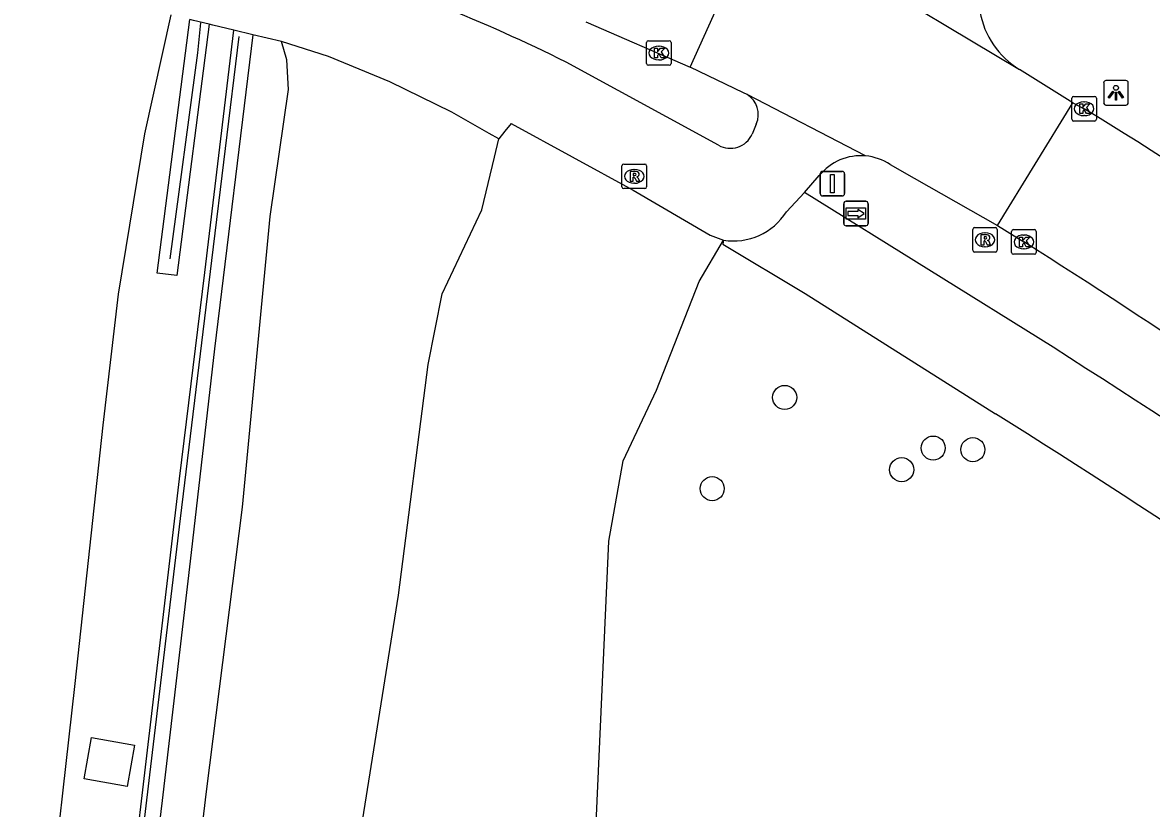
# Model space of a CAD drawing. Extents: x 157466 to 158888, y 383063 to 384677.
# Drawn here: x 157792.58 to 157838.49, y 383608.45 to 383640.4 of the extents above; entities that cross this region are included whole.
import ezdxf

# ---------------------------------------------------------------- set-up
doc = ezdxf.new("R2010")
doc.units = 0
for name, color, linetype in [('IMGEO_Berm_groen', 7, 'Continuous'), ('IMGEO_Boom', 7, 'Continuous'), ('IMGEO_Fietspad_gesloten', 7, 'Continuous'), ('IMGEO_Geluidsscherm', 7, 'Continuous'), ('IMGEO_Groenvoorziening', 7, 'Continuous'), ('IMGEO_Kolk', 7, 'Continuous'), ('IMGEO_Lichtpunt', 7, 'Continuous'), ('IMGEO_Muur', 7, 'Continuous'), ('IMGEO_Rijbaan_autoweg', 7, 'Continuous'), ('IMGEO_Rijbaan_lokaal_gesloten', 7, 'Continuous'), ('IMGEO_Rioolput', 7, 'Continuous'), ('IMGEO_Verkeersbordpaal', 7, 'Continuous'), ('IMGEO_Voetpad_open', 7, 'Continuous'), ('IMGEO_Wegwijzer', 7, 'Continuous')]:
    doc.layers.add(name, color=color, linetype=linetype)

msp = doc.modelspace()

# ---------------------------------------------------------------- linework, layer by layer
at = {"layer": 'IMGEO_Berm_groen'}
for points in [[(157801.177, 383640.093), (157800.327, 383640.297), (157800.167, 383640.336)], [(157798.323, 383594.761), (157798.733, 383595.478), (157798.803, 383598.572), (157800.064, 383609.134), (157801.524, 383620.699), (157802.654, 383632.51), (157803.402, 383637.675), (157803.33, 383638.89), (157803.108, 383639.628)], [(157803.108, 383639.628), (157801.952, 383639.907)], [(157811.948, 383635.679), (157811.557, 383635.884), (157810.045, 383636.763), (157807.517, 383637.987), (157805.025, 383639.017), (157803.108, 383639.628)], [(157804.505, 383594.003), (157805.81, 383604.2), (157807.866, 383617.12), (157809.085, 383626.501), (157809.652, 383629.373), (157811.265, 383632.792), (157811.771, 383634.93), (157811.948, 383635.679)], [(157795.381, 383611.324), (157797.13, 383611.016), (157796.836, 383609.342), (157795.087, 383609.65), (157795.381, 383611.324)]]:
    msp.add_lwpolyline(points, dxfattribs=at)
at = {"layer": 'IMGEO_Boom'}
for centre in [(157823.577, 383625.158), (157829.618, 383623.1), (157831.23, 383623.034), (157828.336, 383622.22), (157820.629, 383621.448)]:
    msp.add_circle(centre, 0.489, dxfattribs=at)
at = {"layer": 'IMGEO_Fietspad_gesloten'}
for points in [[(157820.886, 383635.411), (157814.694, 383638.786)], [(157812.459, 383636.293), (157817.421, 383633.579), (157820.554, 383631.75), (157821.084, 383631.55)], [(157822.421, 383636.273), (157822.255, 383635.864)], [(157824.38, 383633.493), (157824.985, 383634.176)], [(157823.654, 383632.706), (157824.38, 383633.493)]]:
    msp.add_lwpolyline(points, dxfattribs=at)
for centre, radius, start, end in [((157834.928, 383641.446), 3.462, 141.5874, 238.5438), ((157785.434, 383580.387), 65.319, 63.38731, 73.19283), ((157821.56, 383636.664), 0.946, 335.5785, 58.9883), ((157821.363, 383636.264), 0.977, 240.7766, 335.842), ((157826.673, 383632.824), 2.163, 84.8296, 141.3103), ((157821.483, 383634.098), 2.579, 261.1012, 327.3357)]:
    msp.add_arc(centre, radius, start, end, dxfattribs=at)
at = {"layer": 'IMGEO_Geluidsscherm'}
for points in [[(157799.821, 383640.389), (157799.699, 383639.174), (157798.567, 383630.795)], [(157792.584, 383566.544), (157793.018, 383570.227), (157794.249, 383580.601), (157795.498, 383591.014), (157796.541, 383599.479), (157797.755, 383609.815), (157799.012, 383620.237), (157800.285, 383630.725), (157801.393, 383639.839)]]:
    msp.add_lwpolyline(points, dxfattribs=at)
at = {"layer": 'IMGEO_Groenvoorziening'}
for points in [[(157812.459, 383636.293), (157812.197, 383635.978), (157811.948, 383635.679)], [(157793.514, 383406.385), (157809.326, 383538.405), (157811.753, 383563.614), (157812.32, 383569.694), (157813.693, 383576.98), (157815.217, 383583.701), (157815.674, 383592.209), (157815.696, 383603.023), (157816.422, 383619.316), (157817.015, 383622.58), (157818.369, 383625.459), (157820.105, 383629.875), (157821.084, 383631.55)]]:
    msp.add_lwpolyline(points, dxfattribs=at)
at = {"layer": 'IMGEO_Kolk'}
for p, q in [((157817.959, 383638.736), (157817.959, 383639.588)), ((157818.034, 383639.662), (157818.886, 383639.662)), ((157818.96, 383639.588), (157818.96, 383638.736)), ((157818.447, 383639.442), (157818.472, 383639.442)), ((157818.886, 383638.662), (157818.034, 383638.662)), ((157818.47, 383638.882), (157818.445, 383638.882)), ((157835.254, 383636.471), (157835.254, 383637.323)), ((157835.329, 383637.397), (157836.181, 383637.397)), ((157836.255, 383637.323), (157836.255, 383636.471)), ((157835.742, 383637.177), (157835.767, 383637.177)), ((157836.181, 383636.397), (157835.329, 383636.397)), ((157835.765, 383636.617), (157835.74, 383636.617)), ((157832.806, 383631.054), (157832.806, 383631.906)), ((157832.881, 383631.98), (157833.733, 383631.98)), ((157833.294, 383631.76), (157833.319, 383631.76)), ((157833.807, 383631.906), (157833.807, 383631.054)), ((157833.733, 383630.98), (157832.881, 383630.98)), ((157833.317, 383631.2), (157833.292, 383631.2))]:
    msp.add_line(p, q, dxfattribs=at)
for points in [[(157817.959, 383638.736), (157817.959, 383639.588)], [(157818.034, 383639.662), (157818.886, 383639.662)], [(157818.96, 383639.588), (157818.96, 383638.736)], [(157818.28, 383639.362), (157818.403, 383639.362), (157818.403, 383639.211), (157818.533, 383639.362), (157818.697, 383639.362), (157818.551, 383639.211), (157818.704, 383638.962), (157818.552, 383638.962), (157818.467, 383639.126), (157818.403, 383639.059), (157818.403, 383638.962), (157818.28, 383638.962), (157818.28, 383639.362)], [(157818.886, 383638.662), (157818.034, 383638.662)], [(157835.254, 383636.471), (157835.254, 383637.323)], [(157835.329, 383637.397), (157836.181, 383637.397)], [(157836.255, 383637.323), (157836.255, 383636.471)], [(157835.575, 383637.097), (157835.698, 383637.097), (157835.698, 383636.946), (157835.828, 383637.097), (157835.992, 383637.097), (157835.846, 383636.946), (157835.999, 383636.697), (157835.847, 383636.697), (157835.762, 383636.861), (157835.698, 383636.794), (157835.698, 383636.697), (157835.575, 383636.697), (157835.575, 383637.097)], [(157836.181, 383636.397), (157835.329, 383636.397)], [(157832.806, 383631.054), (157832.806, 383631.906)], [(157832.881, 383631.98), (157833.733, 383631.98)], [(157833.127, 383631.68), (157833.25, 383631.68), (157833.25, 383631.529), (157833.38, 383631.68), (157833.544, 383631.68), (157833.398, 383631.529), (157833.551, 383631.28), (157833.399, 383631.28), (157833.314, 383631.444), (157833.25, 383631.377), (157833.25, 383631.28), (157833.127, 383631.28), (157833.127, 383631.68)], [(157833.807, 383631.906), (157833.807, 383631.054)], [(157833.733, 383630.98), (157832.881, 383630.98)]]:
    msp.add_lwpolyline(points, dxfattribs=at)
for centre, start, end in [((157818.036, 383639.586), 91.552, 178.448), ((157818.036, 383639.586), 91.552, 178.448), ((157818.884, 383639.586), 1.552, 88.448), ((157818.884, 383639.586), 1.552, 88.448), ((157818.036, 383638.738), 181.552, 268.448), ((157818.036, 383638.738), 181.552, 268.448), ((157818.884, 383638.738), 271.552, 358.448), ((157818.884, 383638.738), 271.552, 358.448), ((157835.331, 383637.321), 91.552, 178.448), ((157835.331, 383637.321), 91.552, 178.448), ((157836.179, 383637.321), 1.552, 88.448), ((157836.179, 383637.321), 1.552, 88.448), ((157835.331, 383636.473), 181.552, 268.448), ((157835.331, 383636.473), 181.552, 268.448), ((157836.179, 383636.473), 271.552, 358.448), ((157836.179, 383636.473), 271.552, 358.448), ((157832.883, 383631.904), 91.552, 178.448), ((157832.883, 383631.904), 91.552, 178.448), ((157833.731, 383631.904), 1.552, 88.448), ((157833.731, 383631.904), 1.552, 88.448), ((157832.883, 383631.056), 181.552, 268.448), ((157832.883, 383631.056), 181.552, 268.448), ((157833.731, 383631.056), 271.552, 358.448), ((157833.731, 383631.056), 271.552, 358.448)]:
    msp.add_arc(centre, 0.0765, start, end, dxfattribs=at)
for centre, major_axis, ratio, start_param, end_param in [((157818.446, 383639.162), (-0.387, 0.002), 0.722429, 4.712389, 7.853982), ((157818.471, 383639.162), (-0.39, 0.002), 0.717154, 1.570796, 4.712389), ((157835.741, 383636.897), (-0.387, 0.002), 0.722429, 4.712389, 7.853982), ((157835.766, 383636.897), (-0.39, 0.002), 0.717154, 1.570796, 4.712389), ((157833.293, 383631.48), (-0.387, 0.002), 0.722429, 4.712389, 7.853982), ((157833.318, 383631.48), (-0.39, 0.002), 0.717154, 1.570796, 4.712389)]:
    msp.add_ellipse(centre, major_axis=major_axis, ratio=ratio, start_param=start_param, end_param=end_param, dxfattribs=at)
at = {"layer": 'IMGEO_Lichtpunt'}
for p, q in [((157836.551, 383637.949), (157836.551, 383637.142)), ((157836.551, 383637.949), (157836.551, 383637.142)), ((157837.453, 383638.044), (157836.645, 383638.044)), ((157837.453, 383638.044), (157836.645, 383638.044)), ((157837.547, 383637.142), (157837.547, 383637.949)), ((157837.547, 383637.142), (157837.547, 383637.949)), ((157836.645, 383637.048), (157837.453, 383637.048)), ((157836.645, 383637.048), (157837.453, 383637.048))]:
    msp.add_line(p, q, dxfattribs=at)
for points in [[(157836.925, 383637.613), (157836.964, 383637.585), (157836.776, 383637.323), (157836.738, 383637.35), (157836.925, 383637.613)], [(157837.027, 383637.565), (157837.074, 383637.565), (157837.074, 383637.243), (157837.027, 383637.243), (157837.027, 383637.565)], [(157837.137, 383637.585), (157837.175, 383637.612), (157837.362, 383637.35), (157837.323, 383637.322), (157837.137, 383637.585)]]:
    msp.add_lwpolyline(points, dxfattribs=at)
msp.add_circle((157837.05, 383637.747), 0.0994, dxfattribs=at)
for centre, start, end in [((157836.645, 383637.949), 90, 180), ((157836.645, 383637.949), 90, 180), ((157837.453, 383637.949), 0, 90), ((157837.453, 383637.949), 0, 90), ((157836.645, 383637.142), 180, 270), ((157836.645, 383637.142), 180, 270), ((157837.453, 383637.142), 270, 0), ((157837.453, 383637.142), 270, 360)]:
    msp.add_arc(centre, 0.0946, start, end, dxfattribs=at)
at = {"layer": 'IMGEO_Muur'}
for points in [[(157800.167, 383640.336), (157798.853, 383630.112), (157798.06, 383630.214), (157799.385, 383640.524)], [(157800.167, 383640.336), (157799.53, 383640.489), (157799.385, 383640.524)], [(157795.987, 383596.836), (157796.801, 383603.454), (157797.919, 383612.999), (157798.964, 383621.848), (157799.992, 383630.237), (157801.177, 383640.093)], [(157801.952, 383639.907), (157801.177, 383640.093)], [(157801.952, 383639.907), (157800.395, 383627.139), (157799.397, 383618.499), (157798.259, 383608.775), (157797.181, 383599.821), (157796.784, 383596.762)]]:
    msp.add_lwpolyline(points, dxfattribs=at)
at = {"layer": 'IMGEO_Rijbaan_autoweg'}
msp.add_lwpolyline([(157798.612, 383640.71), (157797.545, 383635.88), (157796.472, 383629.362), (157795.844, 383624.025), (157794.713, 383613.524), (157793.578, 383603.524), (157792.814, 383597.274)], dxfattribs=at)
at = {"layer": 'IMGEO_Rijbaan_lokaal_gesloten'}
for points in [[(157819.734, 383638.593), (157822.139, 383643.917)], [(157826.23, 383642.626), (157833.121, 383638.493)], [(157815.492, 383640.43), (157819.734, 383638.593)], [(157822.047, 383637.475), (157821.904, 383637.546), (157819.734, 383638.593)], [(157835.303, 383637.133), (157833.121, 383638.493)], [(157826.868, 383634.978), (157822.047, 383637.475)], [(157832.239, 383632.153), (157835.303, 383637.133)], [(157835.303, 383637.133), (157835.755, 383636.897)], [(157827.871, 383634.625), (157828.844, 383634.074), (157832.239, 383632.153)], [(157832.239, 383632.153), (157833.307, 383631.48)]]:
    msp.add_lwpolyline(points, dxfattribs=at)
for centre, radius, start, end in [((157712.787, 383436.169), 235.399, 53.51661, 58.50793), ((157826.671, 383632.816), 2.171, 56.4379, 84.7836), ((157687.059, 383399.465), 274.262, 53.70057, 57.77511)]:
    msp.add_arc(centre, radius, start, end, dxfattribs=at)
at = {"layer": 'IMGEO_Rioolput'}
for p, q in [((157816.96, 383633.721), (157816.96, 383634.573)), ((157817.035, 383634.647), (157817.887, 383634.647)), ((157817.448, 383634.427), (157817.473, 383634.427)), ((157817.961, 383634.573), (157817.961, 383633.721)), ((157817.887, 383633.647), (157817.035, 383633.647)), ((157817.471, 383633.867), (157817.446, 383633.867)), ((157831.224, 383631.14), (157831.224, 383631.992)), ((157831.299, 383632.066), (157832.151, 383632.066)), ((157831.712, 383631.846), (157831.737, 383631.846)), ((157832.225, 383631.992), (157832.225, 383631.14)), ((157831.735, 383631.286), (157831.71, 383631.286)), ((157832.151, 383631.066), (157831.299, 383631.066))]:
    msp.add_line(p, q, dxfattribs=at)
for points in [[(157816.96, 383633.721), (157816.96, 383634.573)], [(157817.035, 383634.647), (157817.887, 383634.647)], [(157817.961, 383634.573), (157817.961, 383633.721)], [(157817.549, 383634.345), (157817.297, 383634.347), (157817.297, 383633.947)], [(157817.297, 383633.947), (157817.421, 383633.947), (157817.421, 383634.109), (157817.432, 383634.109)], [(157817.475, 383634.266), (157817.421, 383634.266), (157817.421, 383634.185)], [(157817.421, 383634.185), (157817.473, 383634.185)], [(157817.479, 383634.08), (157817.55, 383633.947), (157817.69, 383633.947), (157817.625, 383634.073)], [(157817.887, 383633.647), (157817.035, 383633.647)], [(157831.224, 383631.14), (157831.224, 383631.992)], [(157831.299, 383632.066), (157832.151, 383632.066)], [(157831.813, 383631.764), (157831.561, 383631.766), (157831.561, 383631.366)], [(157831.739, 383631.685), (157831.685, 383631.685), (157831.685, 383631.604)], [(157832.225, 383631.992), (157832.225, 383631.14)], [(157831.561, 383631.366), (157831.685, 383631.366), (157831.685, 383631.528), (157831.696, 383631.528)], [(157831.685, 383631.604), (157831.737, 383631.604)], [(157831.743, 383631.499), (157831.814, 383631.366), (157831.954, 383631.366), (157831.889, 383631.492)], [(157832.151, 383631.066), (157831.299, 383631.066)]]:
    msp.add_lwpolyline(points, dxfattribs=at)
for centre, radius, start, end in [((157817.037, 383634.571), 0.0765, 91.552, 178.448), ((157817.037, 383634.571), 0.0765, 91.552, 178.448), ((157817.885, 383634.571), 0.0765, 1.552, 88.448), ((157817.885, 383634.571), 0.0765, 1.552, 88.448), ((157817.431, 383634.056), 0.0533, 26.0293, 88.6989), ((157817.457, 383634.374), 0.19, 274.7715, 282.9687), ((157817.481, 383634.17), 0.0964, 77.0061, 93.1865), ((157817.495, 383634.227), 0.0378, 276.6634, 79.6772), ((157817.548, 383634.235), 0.109, 350.3612, 89.416), ((157817.546, 383634.235), 0.112, 277.5842, 350.9817), ((157817.53, 383634.02), 0.108, 29.5134, 73.7905), ((157817.037, 383633.723), 0.0765, 181.552, 268.448), ((157817.037, 383633.723), 0.0765, 181.552, 268.448), ((157817.885, 383633.723), 0.0765, 271.552, 358.448), ((157817.885, 383633.723), 0.0765, 271.552, 358.448), ((157831.301, 383631.99), 0.0765, 91.552, 178.448), ((157831.301, 383631.99), 0.0765, 91.552, 178.448), ((157831.745, 383631.589), 0.0964, 77.0061, 93.1865), ((157831.759, 383631.646), 0.0378, 276.6634, 79.6772), ((157831.812, 383631.654), 0.109, 350.3612, 89.416), ((157832.149, 383631.99), 0.0765, 1.552, 88.448), ((157832.149, 383631.99), 0.0765, 1.552, 88.448), ((157831.695, 383631.475), 0.0533, 26.0293, 88.6989), ((157831.721, 383631.793), 0.19, 274.7715, 282.9687), ((157831.81, 383631.654), 0.112, 277.5842, 350.9817), ((157831.794, 383631.439), 0.108, 29.5134, 73.7905), ((157831.301, 383631.142), 0.0765, 181.552, 268.448), ((157831.301, 383631.142), 0.0765, 181.552, 268.448), ((157832.149, 383631.142), 0.0765, 271.552, 358.448), ((157832.149, 383631.142), 0.0765, 271.552, 358.448)]:
    msp.add_arc(centre, radius, start, end, dxfattribs=at)
for centre, major_axis, ratio, start_param, end_param in [((157817.447, 383634.147), (-0.387, 0.002), 0.722429, 4.712389, 7.853982), ((157817.472, 383634.147), (-0.39, 0.002), 0.717154, 1.570796, 4.712389), ((157831.711, 383631.566), (-0.387, 0.002), 0.722429, 4.712389, 7.853982), ((157831.736, 383631.566), (-0.39, 0.002), 0.717154, 1.570796, 4.712389)]:
    msp.add_ellipse(centre, major_axis=major_axis, ratio=ratio, start_param=start_param, end_param=end_param, dxfattribs=at)
at = {"layer": 'IMGEO_Verkeersbordpaal'}
for p, q in [((157825.024, 383633.45), (157825.024, 383634.25)), ((157825.024, 383634.25), (157825.024, 383633.45)), ((157825.124, 383634.35), (157825.914, 383634.35)), ((157825.914, 383634.35), (157825.124, 383634.35)), ((157826.014, 383634.25), (157826.014, 383633.45)), ((157826.014, 383633.45), (157826.014, 383634.25)), ((157825.914, 383633.35), (157825.124, 383633.35)), ((157825.124, 383633.35), (157825.914, 383633.35))]:
    msp.add_line(p, q, dxfattribs=at)
msp.add_lwpolyline([(157825.444, 383634.225), (157825.594, 383634.225), (157825.594, 383633.475), (157825.444, 383633.475), (157825.444, 383634.225)], dxfattribs=at)
for centre, start, end in [((157825.124, 383634.25), 90, 180), ((157825.124, 383634.25), 90, 180), ((157825.914, 383634.25), 0, 90), ((157825.914, 383634.25), 360, 90), ((157825.124, 383633.45), 180, 270), ((157825.124, 383633.45), 180, 270), ((157825.914, 383633.45), 270, 0), ((157825.914, 383633.45), 270, 0)]:
    msp.add_arc(centre, 0.1, start, end, dxfattribs=at)
at = {"layer": 'IMGEO_Voetpad_open'}
for points in [[(157834.491, 383627.2), (157824.38, 383633.493)], [(157821.084, 383631.55), (157821.066, 383631.383), (157824.41, 383629.377), (157832.151, 383624.495)]]:
    msp.add_lwpolyline(points, dxfattribs=at)
for centre, radius, start, end in [((157425.029, 382988.574), 758.619, 55.408447, 57.333614), ((157532.002, 383148.597), 562.645, 55.25326, 57.76036)]:
    msp.add_arc(centre, radius, start, end, dxfattribs=at)
at = {"layer": 'IMGEO_Wegwijzer'}
for p, q in [((157826.082, 383633.134), (157826.872, 383633.134)), ((157826.872, 383633.134), (157826.082, 383633.134)), ((157825.982, 383632.234), (157825.982, 383633.034)), ((157825.982, 383633.034), (157825.982, 383632.234)), ((157826.972, 383633.034), (157826.972, 383632.234)), ((157826.972, 383632.234), (157826.972, 383633.034)), ((157826.872, 383632.134), (157826.082, 383632.134)), ((157826.082, 383632.134), (157826.872, 383632.134))]:
    msp.add_line(p, q, dxfattribs=at)
for points in [[(157826.083, 383632.866), (157826.871, 383632.866), (157826.871, 383632.402), (157826.083, 383632.402), (157826.083, 383632.866)], [(157826.148, 383632.718), (157826.148, 383632.634), (157826.148, 383632.55), (157826.559, 383632.55), (157826.559, 383632.467), (157826.806, 383632.634), (157826.559, 383632.801), (157826.559, 383632.718), (157826.148, 383632.718)]]:
    msp.add_lwpolyline(points, dxfattribs=at)
for centre, start, end in [((157826.082, 383633.034), 90, 180), ((157826.082, 383633.034), 90, 180), ((157826.872, 383633.034), 0, 90), ((157826.872, 383633.034), 360, 90), ((157826.082, 383632.234), 180, 270), ((157826.082, 383632.234), 180, 270), ((157826.872, 383632.234), 270, 0), ((157826.872, 383632.234), 270, 0)]:
    msp.add_arc(centre, 0.1, start, end, dxfattribs=at)

doc.saveas('drawing.dxf')
